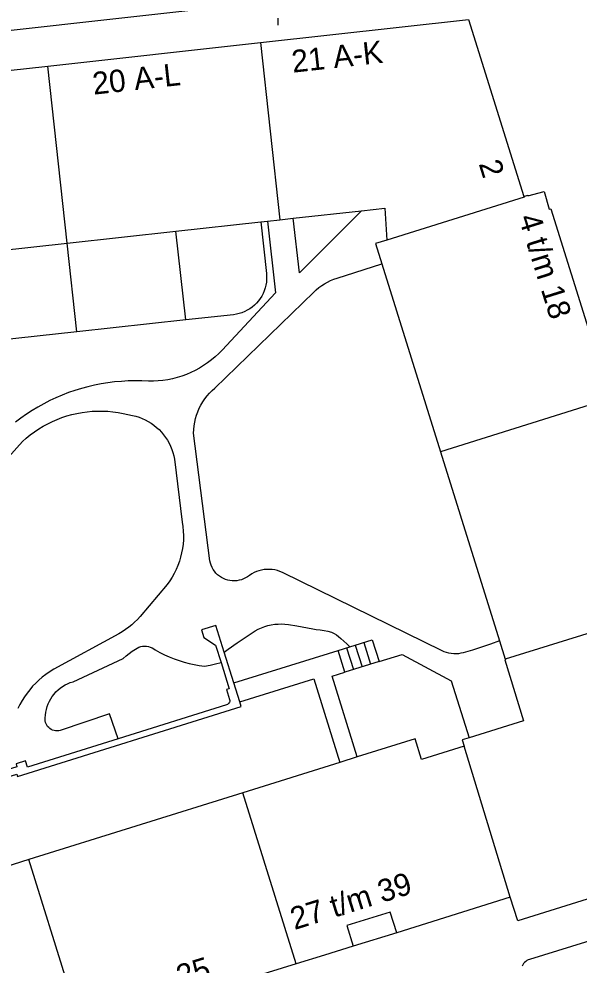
# Model space of a CAD drawing. Extents: x 122462 to 123306, y 485548 to 486417.
# Drawn here: x 122699.6 to 122737.2, y 485938.7 to 486002 of the extents above; entities that cross this region are included whole.
import ezdxf

# ---------------------------------------------------------------- set-up
doc = ezdxf.new("R2010")
doc.units = 0
for name, color, linetype in [('B-WE-IE-MEUBILAIR_WEGMEUBILAIR_VERKEERSBORD-S', 7, 'Continuous'), ('Level 1', 7, 'Continuous'), ('Level 11', 7, 'Continuous'), ('Level 17', 7, 'Continuous'), ('Level 19', 7, 'Continuous'), ('Level 21', 7, 'Continuous'), ('Level 31', 7, 'Continuous'), ('Level 33', 7, 'Continuous'), ('Level 4', 7, 'Continuous'), ('Level 50', 7, 'Continuous'), ('N werkgrens', 7, 'Continuous')]:
    doc.layers.add(name, color=color, linetype=linetype)

msp = doc.modelspace()

# ---------------------------------------------------------------- linework, layer by layer
at = {"layer": 'Level 1'}
for p, q in [((122701.563, 485998.868), (122715.819, 486000.446)), ((122718.013, 485988.681), (122722.584, 485989.183)), ((122710.158, 485987.817), (122715.841, 485988.442)), ((122715.841, 485988.442), (122716.302, 485988.493)), ((122716.302, 485988.493), (122717.123, 485988.583)), ((122717.123, 485988.583), (122718.013, 485988.681)), ((122702.866, 485987.015), (122710.158, 485987.817)), ((122695.737, 485986.231), (122702.866, 485987.015)), ((122723.951, 485985.636), (122727.883, 485973.057)), ((122727.883, 485973.057), (122731.845, 485960.385)), ((122731.845, 485960.385), (122732.227, 485959.162)), ((122722.299, 485952.618), (122721.138, 485952.256)), ((122721.138, 485952.256), (122714.638, 485950.228)), ((122714.638, 485950.228), (122700.301, 485945.756)), ((122700.301, 485945.756), (122693.968, 485943.78)), ((122718.211, 485938.773), (122703.855, 485934.363))]:
    msp.add_line(p, q, dxfattribs=at)
for points in [[(122715.819, 486000.446), (122729.769, 486001.989), (122733.475, 485990.149)], [(122687.126, 485997.276), (122697.671, 485998.437), (122701.563, 485998.868)], [(122733.475, 485990.149), (122733.73, 485990.221), (122733.739, 485990.192), (122734.831, 485990.479), (122735.166, 485989.288), (122735.272, 485989.314), (122739.244, 485976.609)], [(122722.584, 485989.183), (122724.156, 485989.356), (122724.293, 485987.226)], [(122724.293, 485987.226), (122723.529, 485986.987), (122723.951, 485985.636)], [(122743.588, 485962.714), (122745.253, 485963.226), (122750.287, 485947.026), (122733.067, 485941.644), (122732.551, 485943.237)], [(122732.227, 485959.162), (122732.238, 485959.127), (122732.2, 485959.116), (122733.448, 485955.048), (122729.797, 485953.91)], [(122729.474, 485953.348), (122726.61, 485952.454), (122726.181, 485953.829), (122722.299, 485952.618)], [(122729.797, 485953.91), (122729.343, 485953.768), (122729.474, 485953.348)], [(122732.551, 485943.237), (122724.952, 485940.854), (122724.522, 485942.239), (122721.603, 485941.332), (122722.033, 485939.947), (122720.122, 485939.36), (122718.211, 485938.773)]]:
    msp.add_lwpolyline(points, dxfattribs=at)
at = {"layer": 'Level 11'}
msp.add_line((122724.952, 485940.854), (122722.033, 485939.947), dxfattribs=at)
at = {"layer": 'Level 17'}
for points in [[(122716.972, 486003.236), (122697.482, 486001.086)], [(122748.86, 485943.702), (122733.852, 485939.063), (122733.761, 485939.029), (122733.675, 485938.984), (122733.595, 485938.929), (122733.522, 485938.864), (122733.457, 485938.791), (122733.402, 485938.711), (122733.357, 485938.625)]]:
    msp.add_lwpolyline(points, dxfattribs=at)
at = {"layer": 'Level 19'}
for p, q in [((122710.811, 485981.877), (122710.158, 485987.817)), ((122703.519, 485981.076), (122702.866, 485987.015)), ((122714.037, 485957.572), (122721.025, 485959.756))]:
    msp.add_line(p, q, dxfattribs=at)
for points in [[(122722.584, 485989.183), (122718.43, 485985.029), (122718.013, 485988.681)], [(122716.302, 485988.493), (122716.83, 485983.689), (122713.25, 485979.86), (122713.023, 485979.628), (122712.784, 485979.408), (122712.535, 485979.2), (122712.276, 485979.005), (122712.008, 485978.822), (122711.731, 485978.653), (122711.446, 485978.498), (122711.153, 485978.356), (122710.855, 485978.23), (122710.55, 485978.118), (122710.24, 485978.021), (122709.926, 485977.94), (122709.608, 485977.874), (122709.287, 485977.824), (122708.965, 485977.79), (122708.641, 485977.771), (122708.316, 485977.769), (122707.862, 485977.792), (122707.408, 485977.799), (122706.954, 485977.791), (122706.5, 485977.766), (122706.048, 485977.726), (122705.597, 485977.67), (122705.149, 485977.598), (122704.703, 485977.511), (122704.26, 485977.408), (122703.822, 485977.29), (122703.387, 485977.157), (122702.958, 485977.009), (122702.534, 485976.845), (122702.116, 485976.668), (122701.705, 485976.475), (122701.3, 485976.268), (122700.903, 485976.048), (122700.514, 485975.814), (122700.133, 485975.566), (122699.761, 485975.305), (122699.399, 485975.031)], [(122731.845, 485960.385), (122731.243, 485960.17), (122730.637, 485959.967), (122730.027, 485959.776), (122729.413, 485959.596), (122729.255, 485959.558), (122729.095, 485959.534), (122728.933, 485959.522), (122728.77, 485959.523), (122728.609, 485959.538), (122728.449, 485959.566), (122728.292, 485959.607), (122728.138, 485959.66), (122727.99, 485959.726), (122717.29, 485964.978), (122717.125, 485965.045), (122716.955, 485965.099), (122716.781, 485965.14), (122716.604, 485965.166), (122716.426, 485965.179), (122716.248, 485965.177), (122716.07, 485965.161), (122715.894, 485965.131), (122715.721, 485965.087), (122715.552, 485965.029), (122715.388, 485964.958), (122715.231, 485964.875), (122715.08, 485964.779), (122714.956, 485964.687), (122714.824, 485964.606), (122714.685, 485964.539), (122714.54, 485964.485), (122714.391, 485964.445), (122714.239, 485964.419), (122714.084, 485964.407), (122713.93, 485964.41), (122713.776, 485964.428), (122713.625, 485964.46), (122713.478, 485964.507), (122713.335, 485964.566), (122713.199, 485964.64), (122713.07, 485964.725), (122712.95, 485964.822), (122712.84, 485964.931), (122712.74, 485965.049), (122712.652, 485965.176), (122712.577, 485965.311), (122712.514, 485965.452), (122712.465, 485965.598), (122712.43, 485965.749), (122711.34, 485974.299), (122711.349, 485974.544), (122711.373, 485974.788), (122711.412, 485975.031), (122711.466, 485975.27), (122711.535, 485975.506), (122711.619, 485975.736), (122711.716, 485975.961), (122711.828, 485976.18), (122711.953, 485976.391), (122712.091, 485976.594), (122712.241, 485976.788), (122712.403, 485976.973), (122712.576, 485977.146), (122712.76, 485977.309), (122719.388, 485983.738), (122719.558, 485983.893), (122719.736, 485984.039), (122719.922, 485984.174), (122720.116, 485984.297), (122720.317, 485984.41), (122720.524, 485984.511), (122720.736, 485984.6), (122720.953, 485984.676), (122723.951, 485985.636)], [(122694.79, 485968.069), (122699.87, 485973.739), (122700.129, 485973.969), (122700.398, 485974.187), (122700.677, 485974.393), (122700.966, 485974.586), (122701.262, 485974.766), (122701.566, 485974.931), (122701.878, 485975.083), (122702.196, 485975.221), (122702.52, 485975.344), (122702.85, 485975.452), (122703.184, 485975.544), (122703.522, 485975.622), (122703.863, 485975.684), (122704.206, 485975.731), (122704.552, 485975.762), (122704.898, 485975.777), (122705.244, 485975.776), (122705.591, 485975.759), (122705.936, 485975.727), (122706.279, 485975.679), (122706.62, 485975.616), (122707.247, 485975.485), (122707.468, 485975.431), (122707.685, 485975.364), (122707.897, 485975.283), (122708.104, 485975.188), (122708.305, 485975.081), (122708.498, 485974.962), (122708.684, 485974.83), (122708.86, 485974.687), (122709.028, 485974.533), (122709.185, 485974.369), (122709.332, 485974.195), (122709.467, 485974.012), (122709.591, 485973.821), (122709.702, 485973.623), (122709.8, 485973.418), (122709.886, 485973.208), (122709.958, 485972.992), (122710.016, 485972.772), (122710.06, 485972.549), (122710.58, 485968.329), (122710.622, 485968.039), (122710.648, 485967.746), (122710.658, 485967.453), (122710.652, 485967.16), (122710.63, 485966.867), (122710.592, 485966.576), (122710.538, 485966.287), (122710.469, 485966.002), (122710.385, 485965.721), (122710.285, 485965.445), (122710.17, 485965.175), (122710.041, 485964.912), (122709.897, 485964.656), (122709.74, 485964.408)], [(122709.74, 485964.408), (122709.57, 485964.169), (122707.749, 485962.024), (122707.574, 485961.828), (122707.389, 485961.642), (122707.194, 485961.466), (122706.99, 485961.3), (122706.778, 485961.145), (122706.558, 485961.002), (122706.331, 485960.87), (122701.98, 485958.499), (122701.794, 485958.388), (122701.435, 485958.145), (122701.2, 485957.963), (122700.974, 485957.769), (122700.758, 485957.565), (122700.553, 485957.349), (122700.359, 485957.124), (122700.176, 485956.889), (122700.006, 485956.645), (122699.848, 485956.393), (122699.703, 485956.133), (122699.571, 485955.867)], [(122713.389, 485959.646), (122713.647, 485959.835), (122714.25, 485960.256), (122714.859, 485960.668), (122715.474, 485961.071), (122715.677, 485961.178), (122715.887, 485961.272), (122716.103, 485961.351), (122716.324, 485961.416), (122716.548, 485961.466), (122716.775, 485961.501), (122717.004, 485961.521), (122717.234, 485961.526), (122717.464, 485961.515), (122717.692, 485961.489), (122718.259, 485961.403), (122719.321, 485961.194), (122719.558, 485961.156), (122719.819, 485961.133), (122720.079, 485961.096), (122720.336, 485961.045), (122720.59, 485960.979), (122720.752, 485960.887), (122720.909, 485960.785), (122721.06, 485960.675), (122721.204, 485960.556), (122721.413, 485960.381), (122721.613, 485960.195), (122721.804, 485960)], [(122706.28, 485953.827), (122705.71, 485955.499), (122702.4, 485954.389), (122702.298, 485954.367), (122702.194, 485954.359), (122702.09, 485954.364), (122701.988, 485954.383), (122701.889, 485954.415), (122701.795, 485954.459), (122701.707, 485954.516), (122701.628, 485954.584), (122701.558, 485954.661), (122701.499, 485954.747), (122701.452, 485954.84), (122701.418, 485954.938), (122701.396, 485955.04), (122701.393, 485955.233), (122701.405, 485955.425), (122701.431, 485955.616), (122701.471, 485955.804), (122701.525, 485955.989), (122701.592, 485956.17), (122701.673, 485956.345), (122701.766, 485956.513), (122701.872, 485956.674), (122701.99, 485956.827), (122702.118, 485956.97), (122702.257, 485957.104), (122702.405, 485957.227), (122702.562, 485957.338), (122702.727, 485957.438), (122702.899, 485957.525), (122703.077, 485957.599), (122703.26, 485957.659), (122706.62, 485959.209), (122706.812, 485959.385), (122707.013, 485959.549), (122707.224, 485959.702), (122707.443, 485959.842), (122707.67, 485959.969), (122707.794, 485960.007), (122707.921, 485960.031), (122708.05, 485960.04), (122708.18, 485960.034), (122708.308, 485960.013), (122708.432, 485959.978), (122708.552, 485959.928), (122708.665, 485959.865), (122708.77, 485959.789), (122709.076, 485959.62), (122709.389, 485959.464), (122709.708, 485959.321), (122710.033, 485959.191), (122710.363, 485959.076), (122710.698, 485958.974), (122711.036, 485958.886), (122711.378, 485958.813), (122711.723, 485958.754), (122712.07, 485958.709), (122712.443, 485958.773), (122712.812, 485958.852), (122713.178, 485958.947)], [(122723.767, 485959.001), (122725.305, 485959.481), (122728.607, 485957.725), (122729.797, 485953.91)], [(122722.299, 485952.618), (122720.614, 485958.018), (122721.484, 485958.289)], [(122714.432, 485956.309), (122719.391, 485957.856), (122721.138, 485952.256)]]:
    msp.add_lwpolyline(points, dxfattribs=at)
at = {"layer": 'Level 21'}
for p, q in [((122714.037, 485957.572), (122713.389, 485959.646)), ((122714.432, 485956.309), (122714.037, 485957.572))]:
    msp.add_line(p, q, dxfattribs=at)
for points in [[(122713.389, 485959.646), (122712.833, 485961.425), (122711.876, 485961.126), (122712.032, 485960.628), (122712.818, 485960.097), (122713.178, 485958.947)], [(122713.178, 485958.947), (122713.727, 485957.19), (122713.543, 485957.133), (122713.748, 485956.477), (122713.76, 485956.411), (122713.758, 485956.344), (122713.741, 485956.279), (122713.709, 485956.22), (122713.666, 485956.169), (122713.612, 485956.128), (122713.551, 485956.101), (122706.28, 485953.827)], [(122692.954, 485949.921), (122693.415, 485948.442), (122693.812, 485949.703), (122699.491, 485951.473), (122699.539, 485951.32), (122714.527, 485956.006), (122714.432, 485956.309)], [(122706.28, 485953.827), (122700.199, 485951.926), (122700.065, 485952.353), (122699.442, 485952.158), (122699.503, 485951.962), (122692.954, 485949.921)]]:
    msp.add_lwpolyline(points, dxfattribs=at)
at = {"layer": 'Level 31'}
for p, q in [((122721.025, 485959.756), (122721.804, 485960)), ((122721.484, 485958.289), (122721.025, 485959.756)), ((122723.767, 485959.001), (122721.484, 485958.289))]:
    msp.add_line(p, q, dxfattribs=at)
msp.add_lwpolyline([(122721.804, 485960), (122723.308, 485960.47), (122723.767, 485959.001)], dxfattribs=at)
at = {"layer": 'Level 33'}
for p, q in [((122721.596, 485959.935), (122722.055, 485958.467)), ((122722.166, 485960.113), (122722.625, 485958.645)), ((122722.737, 485960.292), (122723.197, 485958.823))]:
    msp.add_line(p, q, dxfattribs=at)
at = {"layer": 'Level 4'}
for p, q in [((122715.819, 486000.446), (122717.123, 485988.583)), ((122702.866, 485987.015), (122701.563, 485998.868)), ((122739.244, 485976.609), (122727.883, 485973.057)), ((122743.588, 485962.714), (122732.227, 485959.162)), ((122732.551, 485943.237), (122729.474, 485953.348)), ((122718.211, 485938.773), (122714.638, 485950.228)), ((122703.855, 485934.363), (122700.301, 485945.756))]:
    msp.add_line(p, q, dxfattribs=at)
msp.add_lwpolyline([(122733.475, 485990.149), (122733.49, 485990.102), (122724.293, 485987.226)], dxfattribs=at)
at = {"layer": 'Level 50'}
msp.add_line((122717, 486001.619), (122717, 486002.069), dxfattribs=at)
at = {"layer": 'N werkgrens'}
for p, q in [((122710.811, 485981.877), (122703.519, 485981.076)), ((122703.519, 485981.076), (122696.39, 485980.292))]:
    msp.add_line(p, q, dxfattribs=at)
msp.add_lwpolyline([(122715.841, 485988.442), (122716.221, 485984.988), (122716.235, 485984.792), (122716.233, 485984.596), (122716.216, 485984.4), (122716.184, 485984.207), (122716.136, 485984.016), (122716.074, 485983.83), (122715.997, 485983.649), (122715.907, 485983.475), (122715.803, 485983.308), (122715.686, 485983.151), (122715.557, 485983.002), (122715.417, 485982.865), (122715.267, 485982.738), (122715.107, 485982.624), (122714.939, 485982.523), (122714.764, 485982.435), (122714.582, 485982.362), (122714.394, 485982.302), (122714.203, 485982.258), (122714.009, 485982.229), (122710.811, 485981.877)], dxfattribs=at)

# ---------------------------------------------------------------- texts
at = {"layer": 'B-WE-IE-MEUBILAIR_WEGMEUBILAIR_VERKEERSBORD-S'}
for s, rotation, p in [('21 A-K', 6.29853, (122717.989, 485998.427)), ('20 A-L', 6.29853, (122704.644, 485996.954)), ('2', 287.37122, (122730.434, 485992.336)), ('4 t/m 18', 287.36091, (122733.101, 485988.725)), ('27 t/m 39', 17.26121, (122718.1, 485941.029)), ('15 t/m 25', 17.07619, (122704.606, 485935.38))]:
    msp.add_text(s, height=1.5, rotation=rotation, dxfattribs=at).set_placement(p)

doc.saveas('drawing.dxf')
